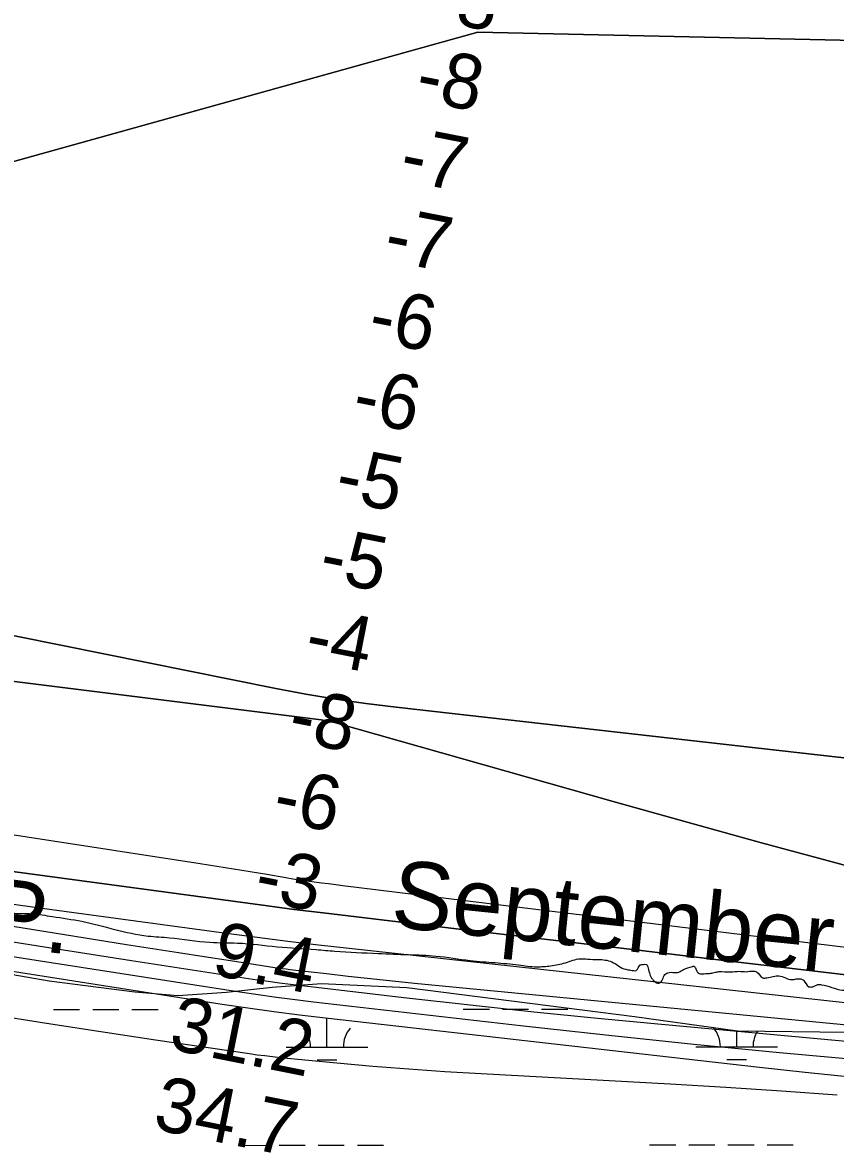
# Model space of a CAD drawing. Extents: x 3297753 to 3335611, y 652252 to 677623.
# Drawn here: x 3330202 to 3331197, y 669556 to 670942 of the extents above; entities that cross this region are included whole.
import ezdxf

# ---------------------------------------------------------------- set-up
doc = ezdxf.new("R2010")
doc.units = 0
for name, color, linetype in [('V-RIVR-EDGE', 7, 'Continuous'), ('V-RIVR-IDEN', 7, 'Continuous'), ('V-RIVR-RANG', 7, 'Continuous'), ('V-SITE-VEGE', 7, 'Continuous'), ('V-TOPO-DPTH', 7, 'Continuous'), ('V-TOPO-MAJR', 7, 'Continuous'), ('V-TOPO-MINR', 7, 'Continuous'), ('V-TOPO-WATR', 7, 'Continuous'), ('V-TOPO-WATR-IDEN', 7, 'Continuous'), ('V-WETL-SWMP', 7, 'Continuous')]:
    doc.layers.add(name, color=color, linetype=linetype)

msp = doc.modelspace()

# ---------------------------------------------------------------- linework, layer by layer
at = {"layer": 'V-RIVR-EDGE'}
msp.add_spline([(3327879, 670102.9), (3327909.3, 670104.9), (3327926.7, 670106.1), (3327962.3, 670106.8), (3327996.3, 670108), (3328015, 670108.8), (3328042.3, 670105), (3328062.6, 670102.9), (3328094.5, 670098.6), (3328101.6, 670103.6), (3328106.1, 670108.1), (3328109.9, 670108.1), (3328113.2, 670105.6), (3328121.1, 670103.6), (3328140.9, 670101), (3328178.7, 670099.7), (3328196.1, 670097.6), (3328207.2, 670094.6), (3328211, 670092.1), (3328225.9, 670091.3), (3328237.1, 670091.2), (3328253.7, 670091.6), (3328283.9, 670090.3), (3328309.2, 670091.5), (3328328.3, 670093.5), (3328353.1, 670093.9), (3328373.9, 670092.6), (3328397.1, 670089.6), (3328436.4, 670086.6), (3328470, 670085.7), (3328495.3, 670084.8), (3328529.3, 670084.3), (3328562.9, 670085.9), (3328581.9, 670085.4), (3328597.2, 670084.6), (3328612.6, 670082), (3328629.2, 670079.9), (3328651.1, 670076.5), (3328668.9, 670073.6), (3328716.2, 670069.3), (3328740.2, 670068.4), (3328772.9, 670065), (3328798.2, 670063.7), (3328814, 670061.6), (3328843, 670058.2), (3328884.4, 670051.1), (3328947.8, 670045.6), (3328986.8, 670040.1), (3329014.5, 670034.6), (3329039.8, 670029.6), (3329079.1, 670019.1), (3329124.7, 670008.6), (3329210.5, 669992.7), (3329241.5, 669987.2), (3329286.7, 669980.1), (3329317.8, 669975.4), (3329352.6, 669971.2), (3329396.9, 669965.3), (3329465.7, 669959.7), (3329492.6, 669954.3), (3329527, 669948.8), (3329556, 669942.9), (3329583.8, 669936.2), (3329600.3, 669930), (3329611.5, 669928.7), (3329625.2, 669928.2), (3329648.8, 669927.8), (3329666.6, 669926.1), (3329693.2, 669922.7), (3329774.8, 669908.4), (3329850.2, 669893.7), (3329890, 669886.5), (3329918.9, 669879.8), (3329941.3, 669876.5), (3329962, 669873.1), (3329989.8, 669871), (3330069.4, 669864.5), (3330091.7, 669861.6), (3330120.7, 669856.1), (3330141.9, 669852.8), (3330170.9, 669851), (3330191.6, 669850.2), (3330212.3, 669849.7), (3330238.4, 669846.3), (3330274.1, 669840.4), (3330355.3, 669822.4), (3330381.4, 669820.3), (3330431.1, 669814.7), (3330464.7, 669813.8), (3330513.6, 669809.2), (3330561.2, 669805.7), (3330584, 669804), (3330637.1, 669801), (3330674.4, 669799.6), (3330707.9, 669797.9), (3330749.8, 669792.4), (3330780.4, 669789.8), (3330809, 669786.9), (3330831.4, 669784.7), (3330848.4, 669785.9), (3330866.6, 669789.6), (3330884.9, 669794.6), (3330893.6, 669794.1), (3330906.9, 669793.7), (3330923.4, 669790.7), (3330940.4, 669781.6), (3330946.6, 669780.7), (3330953.3, 669780.3), (3330958.2, 669786.9), (3330962, 669787.7), (3330965.7, 669787.3), (3330967.8, 669783.2), (3330973.1, 669769.5), (3330975.6, 669767), (3330981, 669764.5), (3330984.7, 669767.4), (3330987.6, 669774), (3330991.8, 669777.3), (3331000.1, 669777.7), (3331005.5, 669778.1), (3331011.3, 669781.4), (3331022.1, 669785.1), (3331023.7, 669785.5), (3331026.2, 669782.2), (3331030.3, 669776.4), (3331038.6, 669776.4), (3331044.4, 669776.8), (3331050.2, 669778), (3331054.8, 669778.8), (3331068.9, 669778.4), (3331079.3, 669779.2), (3331088, 669778.7), (3331096.7, 669779.5), (3331100.4, 669778.7), (3331108.2, 669771.2), (3331113.2, 669771.2), (3331121.1, 669772.8), (3331128.1, 669773.6), (3331143.9, 669769), (3331154.7, 669769.9), (3331158.4, 669767.8), (3331164.6, 669760.3), (3331169.6, 669760.3), (3331175.8, 669762.8), (3331180.3, 669762.7), (3331192.8, 669759.4), (3331206, 669756), (3331214.7, 669757.7), (3331223.9, 669763.5), (3331225.9, 669763), (3331237.5, 669752.7), (3331238.8, 669753.1), (3331240, 669760.1), (3331242.5, 669760.5), (3331250.4, 669755.1), (3331256.2, 669749.3), (3331262.4, 669748.4), (3331263.6, 669752.6), (3331269, 669755.1), (3331274.8, 669753.4), (3331290.1, 669744.6), (3331296.8, 669744.6), (3331310.9, 669739.6), (3331321.6, 669738.8), (3331332.4, 669738.3), (3331340.7, 669732.5), (3331349, 669731.2), (3331362.2, 669732), (3331368.9, 669729.1), (3331376.3, 669727.4), (3331379.6, 669728.7), (3331384.2, 669733.2), (3331397.5, 669728.6), (3331436.8, 669724.4), (3331469.1, 669717.3), (3331474.5, 669712.3), (3331486.1, 669701.9), (3331496.4, 669696.1), (3331511.8, 669694.4), (3331531.7, 669691.4), (3331557.3, 669686.8), (3331578.1, 669685.1), (3331588.4, 669685.1), (3331603.3, 669680.9), (3331608.7, 669678.4), (3331618.2, 669678.8), (3331625.7, 669676.3), (3331636.1, 669675.8), (3331657.2, 669675.8), (3331666.3, 669676.6), (3331680.4, 669674.5), (3331691.6, 669672.8), (3331702.8, 669669.4), (3331714.4, 669665.3), (3331719.8, 669665.7), (3331726, 669669.4), (3331732.6, 669668.5), (3331738, 669666.9), (3331755.8, 669667.6), (3331766.6, 669666.8), (3331779, 669665.5), (3331787.7, 669668.4), (3331791.9, 669670), (3331794.8, 669670), (3331801.4, 669667.9), (3331808.5, 669668.3), (3331815.5, 669663.4), (3331821.7, 669661.3), (3331825.9, 669661.7), (3331830.8, 669662.5), (3331839.1, 669661.2), (3331846.2, 669655.8), (3331852.4, 669655.8), (3331864.8, 669656.6), (3331872.3, 669657), (3331889.7, 669655.3), (3331900, 669654.9), (3331916.6, 669653.6), (3331924.1, 669652.7), (3331930.7, 669649.4), (3331935.7, 669650.2), (3331941.5, 669650.2), (3331948.1, 669650.2), (3331956.8, 669650.2), (3331966.8, 669647.2), (3331981.7, 669645.1), (3331990.8, 669643.9), (3332001.6, 669643.4), (3332005.7, 669646.3), (3332010.3, 669644.6), (3332016.5, 669642.1), (3332023.1, 669641.3), (3332039.7, 669639.2), (3332059.1, 669630.8), (3332062.5, 669632.9), (3332067, 669633.7), (3332073.7, 669634.1), (3332089, 669633.2), (3332101.4, 669633.2), (3332115.9, 669633.2), (3332125.1, 669633.2), (3332139.6, 669633.1), (3332150.3, 669632.7), (3332166.5, 669629.7), (3332179.8, 669630.5), (3332191, 669632.2), (3332200.1, 669630.1), (3332207.1, 669628.8), (3332212.9, 669629.2), (3332215.8, 669630), (3332219.5, 669629.2), (3332232.4, 669626.7), (3332234.9, 669629.2), (3332239, 669632.9), (3332244.8, 669632.9), (3332253.1, 669631.2), (3332258.1, 669632), (3332261.8, 669629.9), (3332268.5, 669629.5), (3332273, 669630.7), (3332275.1, 669632), (3332285, 669629.9), (3332290.8, 669629.8), (3332293.3, 669629.8), (3332298.3, 669629), (3332303.7, 669629.4), (3332312.8, 669630.2), (3332314.5, 669630.6), (3332354.7, 669624.3), (3332366.7, 669623.4), (3332390.7, 669623), (3332415.2, 669622.9), (3332438.8, 669617), (3332453.7, 669616.6), (3332468.6, 669614.5), (3332485.6, 669611.1), (3332505.5, 669613.2), (3332519.2, 669612.3), (3332550.3, 669608.5), (3332567.6, 669604.7), (3332646, 669592.5), (3332665, 669588.3), (3332709.7, 669577), (3332735, 669570.3), (3332776, 669559.4), (3332815.4, 669549.4), (3332854.3, 669540.6), (3332875, 669535.1), (3332887.9, 669534.7), (3332914.8, 669526.8), (3332960.8, 669517.9), (3332988.5, 669515.4), (3333017.1, 669512), (3333049.9, 669503.2), (3333078, 669496.1), (3333131.5, 669481.5), (3333169.6, 669468.9), (3333225.5, 669452.2), (3333307.1, 669428), (3333339.8, 669421.3), (3333351, 669420.8), (3333373.8, 669415), (3333402.3, 669404.1), (3333408.5, 669402.3)], degree=3, dxfattribs=at)
at = {"layer": 'V-SITE-VEGE'}
for p, q in [((3330158, 669780.6), (3330234.2, 669767.4)), ((3330234.2, 669767.4), (3330339, 669754)), ((3330507.4, 669759.6), (3330567.8, 669764.2)), ((3330567.8, 669764.2), (3330672.4, 669759.2)), ((3330339, 669754), (3330391.9, 669749.7)), ((3330391.9, 669749.7), (3330451.3, 669753.6)), ((3330451.3, 669753.6), (3330507.4, 669759.6)), ((3330672.4, 669759.2), (3330951.2, 669723.8)), ((3330951.2, 669723.8), (3331077.5, 669706.4)), ((3331077.5, 669706.4), (3331211.5, 669704.5))]:
    msp.add_line(p, q, dxfattribs=at)
at = {"layer": 'V-TOPO-DPTH'}
for points in [[(3331701.1, 670882.4), (3331683.9, 670886.9), (3331666.6, 670891.1), (3331641.3, 670896.8), (3331636.5, 670897.8), (3331631.7, 670898.6), (3331626.9, 670899.4), (3331622, 670900), (3331581.5, 670904.4), (3331556.3, 670907), (3331531.1, 670909.5), (3331505.9, 670911.7), (3331480.7, 670913.8), (3330759.4, 670929.9), (3329760.8, 670651.8)], [(3329760.8, 670651.8), (3330759.4, 670929.9), (3331480.7, 670913.8), (3331505.9, 670911.7), (3331531.1, 670909.5), (3331556.3, 670907), (3331581.5, 670904.4), (3331622, 670900), (3331626.9, 670899.4), (3331631.7, 670898.6), (3331636.5, 670897.8), (3331641.3, 670896.8), (3331666.6, 670891.1), (3331683.9, 670886.9), (3331701.1, 670882.4)], [(3331708.5, 669791.5), (3331629.2, 669807), (3331532.3, 669826.3), (3331501.6, 669832.7), (3331471, 669839.5), (3331440.5, 669846.9), (3331410.1, 669854.7), (3331288.6, 669887.3), (3331197.6, 669911.9), (3331106.6, 669936.7), (3331015.8, 669961.9), (3330925, 669987.4), (3330583.8, 670083.9), (3330581.8, 670084.4), (3330579.8, 670084.9), (3330575.7, 670085.9), (3330571.6, 670086.6), (3330567.4, 670087.3), (3329665.9, 670200)], [(3331708.5, 669791.5), (3331629.2, 669807), (3331532.3, 669826.3), (3331501.6, 669832.7), (3331471, 669839.5), (3331440.5, 669846.9), (3331410.1, 669854.7), (3331288.6, 669887.3), (3331197.6, 669911.9), (3331106.6, 669936.7), (3331015.8, 669961.9), (3330925, 669987.4), (3330583.8, 670083.9), (3330581.8, 670084.4), (3330579.8, 670084.9), (3330575.7, 670085.9), (3330571.6, 670086.6), (3330567.4, 670087.3), (3329665.9, 670200)], [(3330142.5, 670200.2), (3330511.8, 670125.7), (3330548.5, 670118.8), (3330585.2, 670112.6), (3330622.1, 670107.3), (3330659.1, 670102.6), (3331352.1, 670024.4), (3331376.2, 670021.8), (3331400.4, 670019.3), (3331424.5, 670017), (3331448.7, 670014.8), (3331485.8, 670011.6), (3331491.4, 670011.1), (3331497, 670010.5), (3331502.6, 670010), (3331508.2, 670009.5), (3332076, 669953.1)], [(3332076, 669953.1), (3331508.2, 670009.5), (3331502.6, 670010), (3331497, 670010.5), (3331491.4, 670011.1), (3331485.8, 670011.6), (3331448.7, 670014.8), (3331424.5, 670017), (3331400.4, 670019.3), (3331376.2, 670021.8), (3331352.1, 670024.4), (3330659.1, 670102.6), (3330622.1, 670107.3), (3330585.2, 670112.6), (3330548.5, 670118.8), (3330511.8, 670125.7), (3330142.5, 670200.2)], [(3329645, 669922.3), (3330328.8, 669812.1), (3330360.6, 669807), (3330392.4, 669802), (3330424.2, 669797.1), (3330456.1, 669792.2), (3330510.4, 669784), (3330515.1, 669783.3), (3330519.8, 669782.6), (3330524.4, 669782), (3330529.1, 669781.5), (3330573.7, 669776.3), (3330600.6, 669773.2), (3330627.6, 669770.3), (3330654.6, 669767.5), (3330681.6, 669764.8), (3331436.3, 669691.9)], [(3330064.5, 669918.1), (3330498.7, 669859.6), (3330516.4, 669857.3), (3330534.1, 669855), (3330551.8, 669852.8), (3330569.6, 669850.7), (3330743.3, 669830.1), (3330847.9, 669817.7), (3330952.5, 669805.3), (3331057.1, 669792.9), (3331161.7, 669780.6), (3331413.6, 669750.9), (3331435.1, 669748.3), (3331456.7, 669745.7), (3331478.3, 669743.1), (3331499.9, 669740.5), (3332000.5, 669679.4)], [(3332000.5, 669679.4), (3331499.9, 669740.5), (3331478.3, 669743.1), (3331456.7, 669745.7), (3331435.1, 669748.3), (3331413.6, 669750.9), (3331161.7, 669780.6), (3331057.1, 669792.9), (3330952.5, 669805.3), (3330847.9, 669817.7), (3330743.3, 669830.1), (3330569.6, 669850.7), (3330551.8, 669852.8), (3330534.1, 669855), (3330516.4, 669857.3), (3330498.7, 669859.6), (3330064.5, 669918.1)]]:
    msp.add_lwpolyline(points, dxfattribs=at)
at = {"layer": 'V-TOPO-MAJR'}
msp.add_lwpolyline([(3329775.9, 669844.3), (3330446, 669739.1), (3330477.6, 669734.3), (3330509.2, 669729.8), (3330540.9, 669725.8), (3330572.6, 669722), (3331104.2, 669661.7), (3331160, 669655.7), (3331215.8, 669649.9), (3331271.7, 669644.7), (3331327.5, 669639.9), (3331366.6, 669636.6), (3331403, 669633.7), (3331439.4, 669630.7), (3331475.8, 669627.9), (3331512.2, 669625.1), (3331856.5, 669599.1)], dxfattribs=at)
at = {"layer": 'V-TOPO-MINR'}
for points in [[(3329760.8, 670651.8), (3330759.4, 670929.9), (3331480.7, 670913.8), (3331505.9, 670911.7), (3331531.1, 670909.5), (3331556.3, 670907), (3331581.5, 670904.4), (3331622, 670900), (3331626.9, 670899.4), (3331631.7, 670898.6), (3331636.5, 670897.8), (3331641.3, 670896.8), (3331666.6, 670891.1), (3331683.9, 670886.9), (3331701.1, 670882.4)], [(3329665.9, 670200), (3330567.4, 670087.3), (3330571.6, 670086.6), (3330575.7, 670085.9), (3330579.8, 670084.9), (3330581.8, 670084.4), (3330583.8, 670083.9), (3330925, 669987.4), (3331015.8, 669961.9), (3331106.6, 669936.7), (3331197.6, 669911.9), (3331288.6, 669887.3), (3331410.1, 669854.7), (3331440.5, 669846.9), (3331471, 669839.5), (3331501.6, 669832.7), (3331532.3, 669826.3), (3331629.2, 669807), (3331708.5, 669791.5)], [(3332076, 669953.1), (3331508.2, 670009.5), (3331502.6, 670010), (3331497, 670010.5), (3331491.4, 670011.1), (3331485.8, 670011.6), (3331448.7, 670014.8), (3331424.5, 670017), (3331400.4, 670019.3), (3331376.2, 670021.8), (3331352.1, 670024.4), (3330659.1, 670102.6), (3330622.1, 670107.3), (3330585.2, 670112.6), (3330548.5, 670118.8), (3330511.8, 670125.7), (3330142.5, 670200.2)], [(3329669, 670027), (3330419.3, 669911.1), (3330439.7, 669907.9), (3330460, 669904.7), (3330480.3, 669901.4), (3330500.7, 669898), (3330523.9, 669894.1), (3330532.6, 669892.6), (3330541.3, 669891.3), (3330550.1, 669890), (3330558.9, 669888.8), (3330567.6, 669887.7), (3330576.4, 669886.6), (3330585.2, 669885.5), (3330594, 669884.4), (3331386.2, 669787.1), (3331423.9, 669782.4), (3331461.5, 669777.8), (3331499.1, 669773.2), (3331536.8, 669768.5), (3331594.1, 669761.5), (3331660.4, 669753), (3331726.7, 669744.3)], [(3329645, 669922.3), (3330328.8, 669812.1), (3330360.6, 669807), (3330392.4, 669802), (3330424.2, 669797.1), (3330456.1, 669792.2), (3330510.4, 669784), (3330515.1, 669783.3), (3330519.8, 669782.6), (3330524.4, 669782), (3330529.1, 669781.5), (3330573.7, 669776.3), (3330600.6, 669773.2), (3330627.6, 669770.3), (3330654.6, 669767.5), (3330681.6, 669764.8), (3331436.3, 669691.9)], [(3330127.8, 669870), (3330237.3, 669854.8), (3330451.2, 669825.8), (3330488.8, 669820.8), (3330526.4, 669816.1), (3330564, 669811.6), (3330601.6, 669807.4), (3331268.7, 669734.3), (3331299.2, 669730.9), (3331329.8, 669727.5), (3331360.3, 669724.1), (3331390.9, 669720.6), (3331421.4, 669717.2), (3331451.9, 669713.7), (3331482.5, 669710.2), (3331513, 669706.7), (3331620.8, 669694.5), (3331705.3, 669685)], [(3330153.4, 669820.9), (3330244.1, 669806.7), (3330334.8, 669792.6), (3330488.9, 669768.9), (3330502.6, 669766.9), (3330516.2, 669765), (3330529.9, 669763.3), (3330543.6, 669761.6), (3330672.1, 669746.8), (3330750, 669738.1), (3330828, 669729.7), (3330906, 669721.9), (3330984.1, 669714.4), (3331414.3, 669674.6), (3331429.9, 669673.2), (3331445.6, 669671.7), (3331461.3, 669670.3), (3331477, 669668.9), (3331572.1, 669660.4), (3331635.4, 669654.6), (3331698.6, 669648.6)], [(3330102.2, 669810.7), (3330467.5, 669754), (3330490.1, 669750.6), (3330512.7, 669747.4), (3330535.4, 669744.5), (3330558.1, 669741.8), (3330815, 669712.4), (3330919.5, 669700.9), (3331024, 669689.9), (3331128.6, 669679.8), (3331233.2, 669670.1), (3331391.1, 669656.3), (3331416.9, 669654), (3331442.6, 669651.8), (3331468.3, 669649.6), (3331494.1, 669647.5), (3331657.9, 669633.9), (3331747.4, 669626.2)], [(3331199.4, 669627.2), (3331131.3, 669632.2), (3331063.2, 669636.6), (3330995, 669640.7), (3330763.2, 669653.4), (3330719, 669656.1), (3330674.8, 669659.1), (3330630.7, 669662.7), (3330586.6, 669666.7), (3330517.3, 669673.3), (3330507.9, 669674.3), (3330498.4, 669675.4), (3330489, 669676.6), (3330479.6, 669677.9), (3330364.5, 669694.9), (3330297.6, 669705), (3330230.7, 669715.2), (3330163.9, 669725.7)]]:
    msp.add_lwpolyline(points, dxfattribs=at)
at = {"layer": 'V-TOPO-WATR'}
msp.add_lwpolyline([(3330064.5, 669918.1), (3330498.7, 669859.6), (3330516.4, 669857.3), (3330534.1, 669855), (3330551.8, 669852.8), (3330569.6, 669850.7), (3330743.3, 669830.1), (3330847.9, 669817.7), (3330952.5, 669805.3), (3331057.1, 669792.9), (3331161.7, 669780.6), (3331413.6, 669750.9), (3331435.1, 669748.3), (3331456.7, 669745.7), (3331478.3, 669743.1), (3331499.9, 669740.5), (3332000.5, 669679.4)], dxfattribs=at)
at = {"layer": 'V-WETL-SWMP'}
for p, q in [((3330158, 669780.6), (3330234.2, 669767.4)), ((3330234.2, 669767.4), (3330339, 669754)), ((3330507.4, 669759.6), (3330567.8, 669764.2)), ((3330567.8, 669764.2), (3330672.4, 669759.2)), ((3330339, 669754), (3330391.9, 669749.7)), ((3330391.9, 669749.7), (3330451.3, 669753.6)), ((3330451.3, 669753.6), (3330507.4, 669759.6)), ((3330672.4, 669759.2), (3330951.2, 669723.8)), ((3330239.5, 669732.2), (3330271.5, 669732.3)), ((3330287.5, 669732.3), (3330319.5, 669732.3)), ((3330335.5, 669732.3), (3330367.5, 669732.3)), ((3330574.4, 669686.1), (3330574.4, 669722.1)), ((3330741.4, 669732.7), (3330773.4, 669732.8)), ((3330789.4, 669732.8), (3330821.4, 669732.8)), ((3330837.4, 669732.8), (3330869.4, 669732.9)), ((3330951.2, 669723.8), (3331077.5, 669706.4)), ((3331076.3, 669686.6), (3331076.3, 669706.5)), ((3331077.5, 669706.4), (3331211.5, 669704.5)), ((3330524.4, 669686.1), (3330624.4, 669686.2)), ((3331026.3, 669686.6), (3331126.3, 669686.7)), ((3330562.4, 669670.7), (3330586.4, 669670.7)), ((3331064.4, 669671.2), (3331088.4, 669671.2)), ((3330467.7, 669565.9), (3330499.7, 669566)), ((3330515.7, 669566), (3330547.7, 669566)), ((3330563.7, 669566), (3330595.7, 669566.1)), ((3330611.7, 669566.1), (3330643.7, 669566.1)), ((3330969.6, 669566.5), (3331001.6, 669566.5)), ((3331017.6, 669566.5), (3331049.6, 669566.5)), ((3331065.6, 669566.6), (3331097.6, 669566.6)), ((3331113.6, 669566.6), (3331145.6, 669566.6))]:
    msp.add_line(p, q, dxfattribs=at)
for centre, start, end in [((3330519.2, 669686.5), 359.2865, 40.8301), ((3330629.7, 669686.7), 139.2865, 180.8301), ((3331021.1, 669687.1), 359.2865, 40.8301), ((3331131.6, 669687.2), 147.6861, 180.8301)]:
    msp.add_arc(centre, 35.2, start, end, dxfattribs=at)

# ---------------------------------------------------------------- texts
at = {"layer": 'V-RIVR-IDEN'}
msp.add_text('September', height=83, rotation=354.0847, dxfattribs=at).set_placement((3330651.1, 669833.9))
at = {"layer": 'V-RIVR-RANG'}
for s, rotation, p in [('-8', 348.9099, (3330699.9, 670945.5)), ('-8', 348.9099, (3330680.5, 670847.5)), ('-7', 348.9099, (3330661.2, 670749.3)), ('-7', 348.9099, (3330641.8, 670651.2)), ('-6', 348.9099, (3330622.6, 670553.1)), ('-6', 348.9099, (3330603.1, 670455)), ('-5', 348.9099, (3330582, 670357.2)), ('-5', 348.9099, (3330562.6, 670259.2)), ('-4', 348.9099, (3330544.9, 670160.7)), ('-8', 348.9099, (3330524.6, 670062.8)), ('-6', 348.9099, (3330505.7, 669964.6)), ('-3', 348.9099, (3330483.1, 669867.1)), ('9.4', 348.9099, (3330431.3, 669775.4)), ('31.2', 348.6283, (3330379.1, 669684.3)), ('34.7', 348.6283, (3330359.6, 669586.2))]:
    msp.add_text(s, height=67, rotation=rotation, dxfattribs=at).set_placement(p)
at = {"layer": 'V-TOPO-WATR-IDEN'}
msp.add_text('L.W.R.P.', height=83, rotation=352.9844, dxfattribs=at).set_placement((3329816.5, 669853.9))

doc.saveas('drawing.dxf')
